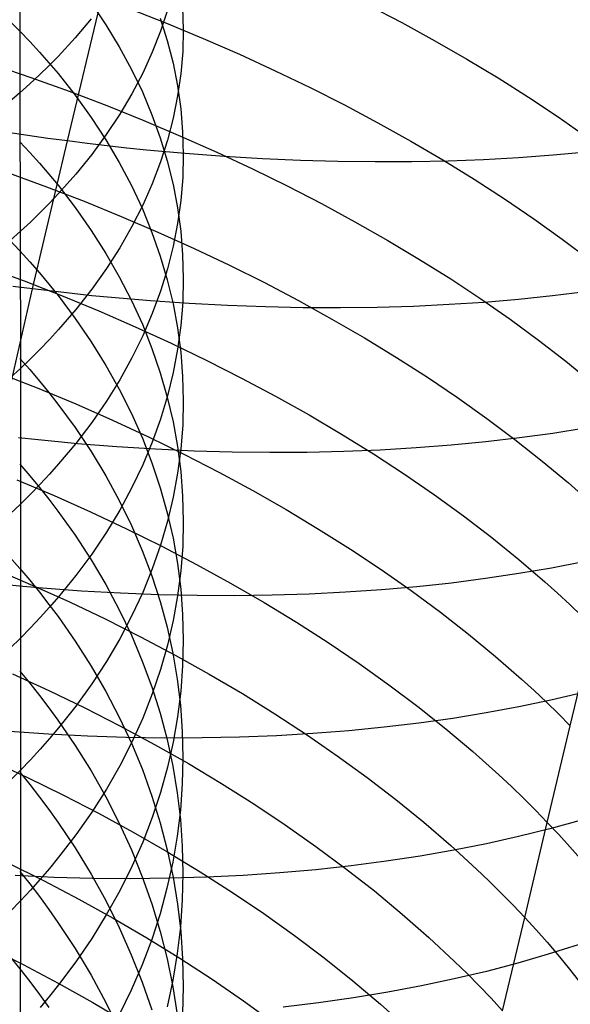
# Model space of a CAD drawing. Extents: x -383 to 1849, y -1185 to -529.
# Tile 283 of 656: x 221 to 228, y -1072 to -1061. Entities that reach past the tile are written whole.
import ezdxf

# ---------------------------------------------------------------- set-up
doc = ezdxf.new("R2010")
doc.units = 0
doc.layers.add('PREDEFINITO', color=7, linetype='CONTINUOUS')

msp = doc.modelspace()

# ---------------------------------------------------------------- linework, layer by layer
at = {"layer": 'PREDEFINITO'}
for p, q in [((221.3, -1059.742, 660.842), (221.3, -1061.418, 659.955)), ((221.87, -1061.992, 483.096), (222.293, -1060.211, 482.233)), ((222.153, -1060.342, 645.213), (222.328, -1060.603, 645.587)), ((225.457, -1060.368, 513.941), (225.859, -1060.578, 513.753)), ((222.605, -1060.408, 515.655), (223.05, -1060.584, 515.541)), ((223.063, -1060.427, 654.721), (222.979, -1060.68, 655.133)), ((223.244, -1060.392, 651.346), (223.252, -1060.658, 651.76)), ((221.176, -1060.555, 642.733), (221.3, -1060.678, 642.902)), ((222.152, -1060.531, 658.444), (221.962, -1060.758, 658.832)), ((222.328, -1060.603, 645.587), (222.488, -1060.868, 645.965)), ((222.976, -1060.523, 648.42), (223.06, -1060.792, 648.822)), ((223.05, -1060.584, 515.541), (223.489, -1060.767, 515.414)), ((225.859, -1060.578, 513.753), (226.252, -1060.794, 513.553)), ((221.3, -1060.678, 642.902), (221.42, -1060.803, 643.073)), ((222.979, -1060.68, 655.133), (222.88, -1060.932, 655.543)), ((223.252, -1060.658, 651.76), (223.245, -1060.924, 652.174)), ((221.42, -1060.803, 643.073), (221.536, -1060.929, 643.246)), ((221.962, -1060.758, 658.832), (221.757, -1060.982, 659.213)), ((223.06, -1060.792, 648.822), (223.129, -1061.063, 649.226)), ((223.489, -1060.767, 515.414), (223.921, -1060.956, 515.275)), ((226.252, -1060.794, 513.553), (226.636, -1061.014, 513.342)), ((221.536, -1060.929, 643.246), (221.648, -1061.057, 643.421)), ((222.488, -1060.868, 645.965), (222.633, -1061.136, 646.348)), ((222.88, -1060.932, 655.543), (222.767, -1061.181, 655.949)), ((223.245, -1060.924, 652.174), (223.222, -1061.189, 652.588)), ((223.921, -1060.956, 515.275), (224.347, -1061.152, 515.125)), ((220.975, -1061.078, 516.782), (221.434, -1061.234, 516.706)), ((221.757, -1060.982, 659.213), (221.648, -1061.093, 659.401)), ((221.648, -1061.057, 643.421), (221.757, -1061.185, 643.597)), ((223.129, -1061.063, 649.226), (223.183, -1061.335, 649.632)), ((226.636, -1061.014, 513.342), (227.009, -1061.239, 513.119)), ((221.536, -1061.202, 659.588), (221.42, -1061.311, 659.772)), ((221.648, -1061.093, 659.401), (221.536, -1061.202, 659.588)), ((221.757, -1061.185, 643.597), (221.963, -1061.445, 643.955)), ((222.633, -1061.136, 646.348), (222.763, -1061.406, 646.735)), ((222.767, -1061.181, 655.949), (222.637, -1061.429, 656.351)), ((223.222, -1061.189, 652.588), (223.184, -1061.454, 653)), ((224.347, -1061.152, 515.125), (224.764, -1061.354, 514.962)), ((221.42, -1061.311, 659.772), (221.3, -1061.418, 659.955)), ((221.434, -1061.234, 516.706), (221.889, -1061.398, 516.617)), ((227.009, -1061.239, 513.119), (227.373, -1061.469, 512.886)), ((221.3, -1061.418, 659.955), (221.177, -1061.525, 660.136)), ((221.3, -1061.418, 659.955), (221.308, -1064.709, 658.073)), ((221.889, -1061.398, 516.617), (222.339, -1061.569, 516.516)), ((222.637, -1061.429, 656.351), (222.493, -1061.673, 656.75)), ((222.763, -1061.406, 646.735), (222.877, -1061.679, 647.126)), ((223.183, -1061.335, 649.632), (223.221, -1061.608, 650.039)), ((224.764, -1061.354, 514.962), (225.174, -1061.562, 514.788)), ((221.963, -1061.445, 643.955), (222.153, -1061.71, 644.318)), ((223.184, -1061.454, 653), (223.131, -1061.718, 653.412)), ((227.373, -1061.469, 512.886), (227.725, -1061.704, 512.641)), ((222.493, -1061.673, 656.75), (222.333, -1061.915, 657.143)), ((222.339, -1061.569, 516.516), (222.782, -1061.747, 516.403)), ((223.221, -1061.608, 650.039), (223.244, -1061.881, 650.448)), ((225.174, -1061.562, 514.788), (225.575, -1061.775, 514.602)), ((222.153, -1061.71, 644.318), (222.328, -1061.978, 644.686)), ((222.782, -1061.747, 516.403), (223.22, -1061.933, 516.278)), ((222.877, -1061.679, 647.126), (222.976, -1061.954, 647.52)), ((223.131, -1061.718, 653.412), (223.063, -1061.981, 653.821)), ((225.575, -1061.775, 514.602), (225.967, -1061.994, 514.404)), ((227.725, -1061.704, 512.641), (228.065, -1061.943, 512.385)), ((221.396, -1061.927, 483.003), (221.159, -1061.892, 482.962)), ((223.244, -1061.881, 650.448), (223.252, -1062.155, 650.857)), ((221.3, -1062.001, 642.001), (221.42, -1062.129, 642.169)), ((221.634, -1061.961, 483.048), (221.396, -1061.927, 483.003)), ((221.453, -1063.759, 483.994), (221.87, -1061.992, 483.096)), ((221.87, -1061.992, 483.096), (221.634, -1061.961, 483.048)), ((222.106, -1062.022, 483.149), (221.87, -1061.992, 483.096)), ((222.342, -1062.05, 483.205), (222.106, -1062.022, 483.149)), ((222.333, -1061.915, 657.143), (222.159, -1062.154, 657.532)), ((222.328, -1061.978, 644.686), (222.488, -1062.25, 645.059)), ((222.976, -1061.954, 647.52), (223.06, -1062.231, 647.916)), ((223.063, -1061.981, 653.821), (222.98, -1062.242, 654.229)), ((223.22, -1061.933, 516.278), (223.652, -1062.125, 516.14)), ((225.967, -1061.994, 514.404), (226.35, -1062.219, 514.195)), ((221.42, -1062.129, 642.169), (221.536, -1062.258, 642.34)), ((222.577, -1062.076, 483.265), (222.342, -1062.05, 483.205)), ((222.811, -1062.1, 483.329), (222.577, -1062.076, 483.265)), ((223.276, -1062.142, 483.468), (222.811, -1062.1, 483.329)), ((223.738, -1062.177, 483.622), (223.276, -1062.142, 483.468)), ((223.652, -1062.125, 516.14), (224.076, -1062.323, 515.991)), ((228.067, -1062.126, 485.888), (227.664, -1062.163, 485.607)), ((221.536, -1062.258, 642.34), (221.648, -1062.389, 642.512)), ((222.159, -1062.154, 657.532), (221.969, -1062.389, 657.915)), ((222.488, -1062.25, 645.059), (222.633, -1062.525, 645.437)), ((222.98, -1062.242, 654.229), (222.881, -1062.502, 654.633)), ((223.06, -1062.231, 647.916), (223.129, -1062.51, 648.315)), ((223.252, -1062.155, 650.857), (223.245, -1062.429, 651.265)), ((224.196, -1062.205, 483.79), (223.738, -1062.177, 483.622)), ((224.65, -1062.225, 483.972), (224.196, -1062.205, 483.79)), ((225.098, -1062.237, 484.167), (224.65, -1062.225, 483.972)), ((225.542, -1062.243, 484.376), (225.098, -1062.237, 484.167)), ((225.979, -1062.241, 484.598), (225.542, -1062.243, 484.376)), ((226.411, -1062.232, 484.832), (225.979, -1062.241, 484.598)), ((226.35, -1062.219, 514.195), (226.723, -1062.448, 513.975)), ((226.836, -1062.216, 485.078), (226.411, -1062.232, 484.832)), ((227.254, -1062.193, 485.337), (226.836, -1062.216, 485.078)), ((227.664, -1062.163, 485.607), (227.254, -1062.193, 485.337)), ((221.165, -1062.373, 517.587), (221.619, -1062.539, 517.499)), ((224.076, -1062.323, 515.991), (224.492, -1062.528, 515.831)), ((221.648, -1062.389, 642.512), (221.757, -1062.521, 642.686)), ((221.969, -1062.389, 657.915), (221.763, -1062.62, 658.292)), ((223.245, -1062.429, 651.265), (223.222, -1062.703, 651.674)), ((226.723, -1062.448, 513.975), (227.085, -1062.682, 513.744)), ((221.619, -1062.539, 517.499), (222.068, -1062.712, 517.4)), ((221.757, -1062.521, 642.686), (221.963, -1062.788, 643.038)), ((222.633, -1062.525, 645.437), (222.763, -1062.803, 645.819)), ((222.881, -1062.502, 654.633), (222.767, -1062.759, 655.034)), ((223.129, -1062.51, 648.315), (223.183, -1062.79, 648.716)), ((224.492, -1062.528, 515.831), (224.901, -1062.739, 515.658)), ((221.763, -1062.62, 658.292), (221.655, -1062.735, 658.478)), ((222.068, -1062.712, 517.4), (222.512, -1062.893, 517.288)), ((223.222, -1062.703, 651.674), (223.184, -1062.976, 652.081)), ((227.085, -1062.682, 513.744), (227.436, -1062.922, 513.503)), ((221.543, -1062.848, 658.662), (221.427, -1062.96, 658.845)), ((221.655, -1062.735, 658.478), (221.543, -1062.848, 658.662)), ((221.963, -1062.788, 643.038), (222.153, -1063.06, 643.395)), ((222.767, -1062.759, 655.034), (222.638, -1063.014, 655.432)), ((222.763, -1062.803, 645.819), (222.877, -1063.084, 646.204)), ((223.183, -1062.79, 648.716), (223.221, -1063.071, 649.118)), ((224.901, -1062.739, 515.658), (225.3, -1062.956, 515.474)), ((221.427, -1062.96, 658.845), (221.307, -1063.071, 659.025)), ((222.512, -1062.893, 517.288), (222.949, -1063.08, 517.164)), ((225.3, -1062.956, 515.474), (225.691, -1063.179, 515.279)), ((227.436, -1062.922, 513.503), (227.775, -1063.165, 513.25)), ((221.307, -1063.071, 659.025), (221.184, -1063.181, 659.204)), ((222.153, -1063.06, 643.395), (222.328, -1063.335, 643.758)), ((222.638, -1063.014, 655.432), (222.494, -1063.267, 655.825)), ((222.877, -1063.084, 646.204), (222.976, -1063.367, 646.592)), ((222.949, -1063.08, 517.164), (223.38, -1063.275, 517.028)), ((223.184, -1062.976, 652.081), (223.131, -1063.248, 652.487)), ((223.221, -1063.071, 649.118), (223.244, -1063.352, 649.521)), ((221.176, -1063.173, 640.909), (221.3, -1063.304, 641.074)), ((225.691, -1063.179, 515.279), (226.072, -1063.407, 515.073)), ((227.775, -1063.165, 513.25), (228.103, -1063.413, 512.987)), ((221.3, -1063.304, 641.074), (221.42, -1063.435, 641.24)), ((222.494, -1063.267, 655.825), (222.334, -1063.516, 656.214)), ((223.131, -1063.248, 652.487), (223.063, -1063.519, 652.892)), ((223.38, -1063.275, 517.028), (223.803, -1063.476, 516.881)), ((221.42, -1063.435, 641.24), (221.536, -1063.568, 641.408)), ((222.328, -1063.335, 643.758), (222.488, -1063.614, 644.126)), ((222.976, -1063.367, 646.592), (223.06, -1063.652, 646.983)), ((223.244, -1063.352, 649.521), (223.252, -1063.634, 649.924)), ((226.072, -1063.407, 515.073), (226.443, -1063.64, 514.856)), ((220.897, -1063.497, 518.488), (221.351, -1063.664, 518.402)), ((222.334, -1063.516, 656.214), (222.159, -1063.763, 656.598)), ((223.063, -1063.519, 652.892), (222.979, -1063.788, 653.294)), ((223.803, -1063.476, 516.881), (224.219, -1063.684, 516.722)), ((221.351, -1063.664, 518.402), (221.8, -1063.839, 518.303)), ((221.536, -1063.568, 641.408), (221.648, -1063.702, 641.577)), ((222.488, -1063.614, 644.126), (222.633, -1063.897, 644.498)), ((223.06, -1063.652, 646.983), (223.129, -1063.938, 647.377)), ((223.252, -1063.634, 649.924), (223.245, -1063.916, 650.327)), ((226.443, -1063.64, 514.856), (226.804, -1063.879, 514.627)), ((221.049, -1065.51, 484.93), (221.453, -1063.759, 483.994)), ((221.453, -1063.759, 483.994), (221.216, -1063.729, 483.946)), ((221.689, -1063.788, 484.046), (221.453, -1063.759, 483.994)), ((221.648, -1063.702, 641.577), (221.757, -1063.837, 641.748)), ((221.924, -1063.815, 484.102), (221.689, -1063.788, 484.046)), ((222.159, -1063.763, 656.598), (221.969, -1064.005, 656.976)), ((222.979, -1063.788, 653.294), (222.881, -1064.055, 653.693)), ((224.219, -1063.684, 516.722), (224.626, -1063.898, 516.552)), ((221.757, -1063.837, 641.748), (221.962, -1064.111, 642.095)), ((221.8, -1063.839, 518.303), (222.243, -1064.022, 518.193)), ((222.159, -1063.84, 484.161), (221.924, -1063.815, 484.102)), ((222.393, -1063.862, 484.225), (222.159, -1063.84, 484.161)), ((222.859, -1063.902, 484.362), (222.393, -1063.862, 484.225)), ((222.633, -1063.897, 644.498), (222.763, -1064.182, 644.874)), ((223.322, -1063.934, 484.514), (222.859, -1063.902, 484.362)), ((224.626, -1063.898, 516.552), (225.025, -1064.119, 516.37)), ((226.804, -1063.879, 514.627), (227.153, -1064.122, 514.388)), ((227.254, -1063.885, 486.478), (226.842, -1063.92, 486.211)), ((227.657, -1063.843, 486.756), (227.254, -1063.885, 486.478)), ((228.053, -1063.794, 487.045), (227.657, -1063.843, 486.756)), ((221.969, -1064.005, 656.976), (221.764, -1064.244, 657.348)), ((222.243, -1064.022, 518.193), (222.679, -1064.212, 518.071)), ((223.129, -1063.938, 647.377), (223.183, -1064.226, 647.772)), ((223.245, -1063.916, 650.327), (223.222, -1064.198, 650.73)), ((223.78, -1063.959, 484.68), (223.322, -1063.934, 484.514)), ((224.234, -1063.975, 484.86), (223.78, -1063.959, 484.68)), ((224.683, -1063.985, 485.054), (224.234, -1063.975, 484.86)), ((225.127, -1063.986, 485.26), (224.683, -1063.985, 485.054)), ((225.566, -1063.981, 485.48), (225.127, -1063.986, 485.26)), ((225.998, -1063.968, 485.712), (225.566, -1063.981, 485.48)), ((226.424, -1063.947, 485.955), (225.998, -1063.968, 485.712)), ((226.842, -1063.92, 486.211), (226.424, -1063.947, 485.955)), ((221.962, -1064.111, 642.095), (222.153, -1064.39, 642.447)), ((222.881, -1064.055, 653.693), (222.767, -1064.321, 654.089)), ((225.025, -1064.119, 516.37), (225.415, -1064.345, 516.177)), ((227.153, -1064.122, 514.388), (227.491, -1064.371, 514.139)), ((221.764, -1064.244, 657.348), (221.656, -1064.362, 657.532)), ((222.679, -1064.212, 518.071), (223.109, -1064.409, 517.937)), ((222.763, -1064.182, 644.874), (222.877, -1064.471, 645.254)), ((223.183, -1064.226, 647.772), (223.221, -1064.515, 648.168)), ((223.222, -1064.198, 650.73), (223.184, -1064.479, 651.132)), ((221.656, -1064.362, 657.532), (221.543, -1064.479, 657.714)), ((222.767, -1064.321, 654.089), (222.638, -1064.584, 654.482)), ((225.415, -1064.345, 516.177), (225.795, -1064.577, 515.974)), ((227.491, -1064.371, 514.139), (227.817, -1064.623, 513.878)), ((221.543, -1064.479, 657.714), (221.427, -1064.595, 657.894)), ((222.153, -1064.39, 642.447), (222.328, -1064.673, 642.805)), ((222.877, -1064.471, 645.254), (222.977, -1064.761, 645.637)), ((223.109, -1064.409, 517.937), (223.532, -1064.613, 517.791)), ((223.184, -1064.479, 651.132), (223.131, -1064.759, 651.533)), ((221.299, -1064.589, 640.121), (221.419, -1064.724, 640.285)), ((221.427, -1064.595, 657.894), (221.308, -1064.709, 658.073)), ((222.638, -1064.584, 654.482), (222.493, -1064.844, 654.87)), ((223.221, -1064.515, 648.168), (223.244, -1064.804, 648.565)), ((223.532, -1064.613, 517.791), (223.947, -1064.824, 517.635)), ((225.795, -1064.577, 515.974), (226.165, -1064.815, 515.759)), ((221.308, -1064.709, 658.073), (221.184, -1064.823, 658.25)), ((221.308, -1064.709, 658.073), (221.307, -1066.33, 657.089)), ((221.419, -1064.724, 640.285), (221.535, -1064.86, 640.45)), ((222.328, -1064.673, 642.805), (222.488, -1064.959, 643.167)), ((227.817, -1064.623, 513.878), (228.131, -1064.881, 513.608)), ((221.078, -1064.773, 519.322), (221.527, -1064.95, 519.225)), ((222.493, -1064.844, 654.87), (222.334, -1065.101, 655.254)), ((222.977, -1064.761, 645.637), (223.061, -1065.054, 646.022)), ((223.131, -1064.759, 651.533), (223.063, -1065.037, 651.932)), ((223.244, -1064.804, 648.565), (223.252, -1065.094, 648.963)), ((223.947, -1064.824, 517.635), (224.354, -1065.041, 517.467)), ((226.165, -1064.815, 515.759), (226.525, -1065.058, 515.533)), ((221.527, -1064.95, 519.225), (221.97, -1065.134, 519.116)), ((221.535, -1064.86, 640.45), (221.648, -1064.998, 640.617)), ((222.488, -1064.959, 643.167), (222.633, -1065.249, 643.534)), ((221.648, -1064.998, 640.617), (221.756, -1065.136, 640.786)), ((223.063, -1065.037, 651.932), (222.979, -1065.314, 652.329)), ((223.061, -1065.054, 646.022), (223.129, -1065.348, 646.409)), ((224.354, -1065.041, 517.467), (224.752, -1065.265, 517.287)), ((226.525, -1065.058, 515.533), (226.873, -1065.306, 515.297)), ((221.756, -1065.136, 640.786), (221.962, -1065.417, 641.127)), ((221.97, -1065.134, 519.116), (222.406, -1065.326, 518.996)), ((222.334, -1065.101, 655.254), (222.159, -1065.355, 655.633)), ((223.252, -1065.094, 648.963), (223.245, -1065.383, 649.361)), ((222.633, -1065.249, 643.534), (222.763, -1065.542, 643.904)), ((222.979, -1065.314, 652.329), (222.881, -1065.59, 652.723)), ((224.752, -1065.265, 517.287), (225.141, -1065.495, 517.097)), ((226.873, -1065.306, 515.297), (227.21, -1065.558, 515.051)), ((221.962, -1065.417, 641.127), (222.152, -1065.703, 641.474)), ((222.159, -1065.355, 655.633), (221.969, -1065.605, 656.006)), ((222.406, -1065.326, 518.996), (222.836, -1065.526, 518.864)), ((223.129, -1065.348, 646.409), (223.183, -1065.643, 646.799)), ((223.245, -1065.383, 649.361), (223.222, -1065.673, 649.758)), ((228.049, -1065.424, 488.253), (227.662, -1065.486, 487.956)), ((221.521, -1065.563, 485.036), (221.285, -1065.537, 484.981)), ((222.763, -1065.542, 643.904), (222.877, -1065.838, 644.278)), ((222.836, -1065.526, 518.864), (223.259, -1065.733, 518.721)), ((225.141, -1065.495, 517.097), (225.521, -1065.731, 516.896)), ((227.265, -1065.54, 487.669), (226.861, -1065.588, 487.393)), ((227.662, -1065.486, 487.956), (227.265, -1065.54, 487.669)), ((221.757, -1065.587, 485.095), (221.521, -1065.563, 485.036)), ((221.991, -1065.609, 485.158), (221.757, -1065.587, 485.095)), ((221.969, -1065.605, 656.006), (221.764, -1065.851, 656.374)), ((222.458, -1065.646, 485.295), (221.991, -1065.609, 485.158)), ((222.921, -1065.675, 485.445), (222.458, -1065.646, 485.295)), ((222.881, -1065.59, 652.723), (222.767, -1065.863, 653.113)), ((223.183, -1065.643, 646.799), (223.221, -1065.94, 647.189)), ((223.222, -1065.673, 649.758), (223.184, -1065.962, 650.155)), ((226.029, -1065.66, 486.875), (225.602, -1065.685, 486.633)), ((226.448, -1065.628, 487.129), (226.029, -1065.66, 486.875)), ((226.861, -1065.588, 487.393), (226.448, -1065.628, 487.129)), ((227.21, -1065.558, 515.051), (227.534, -1065.816, 514.794)), ((222.152, -1065.703, 641.474), (222.327, -1065.993, 641.826)), ((223.38, -1065.696, 485.61), (222.921, -1065.675, 485.445)), ((223.259, -1065.733, 518.721), (223.674, -1065.947, 518.566)), ((223.835, -1065.709, 485.789), (223.38, -1065.696, 485.61)), ((224.285, -1065.715, 485.981), (223.835, -1065.709, 485.789)), ((224.73, -1065.713, 486.185), (224.285, -1065.715, 485.981)), ((225.169, -1065.703, 486.403), (224.73, -1065.713, 486.185)), ((225.602, -1065.685, 486.633), (225.169, -1065.703, 486.403)), ((225.521, -1065.731, 516.896), (225.89, -1065.972, 516.684)), ((221.299, -1065.855, 639.143), (221.419, -1065.993, 639.304)), ((221.764, -1065.851, 656.374), (221.655, -1065.973, 656.555)), ((222.767, -1065.863, 653.113), (222.638, -1066.133, 653.501)), ((222.877, -1065.838, 644.278), (222.976, -1066.136, 644.655)), ((227.534, -1065.816, 514.794), (227.847, -1066.078, 514.527)), ((221.419, -1065.993, 639.304), (221.535, -1066.132, 639.467)), ((221.655, -1065.973, 656.555), (221.543, -1066.093, 656.735)), ((222.327, -1065.993, 641.826), (222.487, -1066.287, 642.183)), ((223.184, -1065.962, 650.155), (223.131, -1066.249, 650.55)), ((223.221, -1065.94, 647.189), (223.244, -1066.237, 647.581)), ((223.674, -1065.947, 518.566), (224.081, -1066.167, 518.401)), ((225.89, -1065.972, 516.684), (226.248, -1066.219, 516.462)), ((221.267, -1066.041, 520.173), (221.709, -1066.228, 520.065)), ((221.543, -1066.093, 656.735), (221.427, -1066.212, 656.913)), ((221.535, -1066.132, 639.467), (221.648, -1066.273, 639.631)), ((222.638, -1066.133, 653.501), (222.493, -1066.401, 653.884)), ((222.976, -1066.136, 644.655), (223.06, -1066.436, 645.034)), ((227.847, -1066.078, 514.527), (227.998, -1066.211, 514.389)), ((221.427, -1066.212, 656.913), (221.307, -1066.33, 657.089)), ((221.709, -1066.228, 520.065), (222.146, -1066.422, 519.946)), ((223.131, -1066.249, 650.55), (223.063, -1066.536, 650.943)), ((223.244, -1066.237, 647.581), (223.252, -1066.535, 647.973)), ((224.081, -1066.167, 518.401), (224.479, -1066.394, 518.224)), ((226.248, -1066.219, 516.462), (226.596, -1066.472, 516.229)), ((221.307, -1066.33, 657.089), (221.184, -1066.447, 657.263)), ((221.307, -1066.33, 657.089), (221.308, -1067.931, 656.073)), ((221.648, -1066.273, 639.631), (221.756, -1066.415, 639.797)), ((222.487, -1066.287, 642.183), (222.632, -1066.584, 642.544)), ((221.756, -1066.415, 639.797), (221.962, -1066.703, 640.133)), ((222.146, -1066.422, 519.946), (222.575, -1066.624, 519.816)), ((222.493, -1066.401, 653.884), (222.334, -1066.666, 654.263)), ((223.06, -1066.436, 645.034), (223.129, -1066.738, 645.416)), ((224.479, -1066.394, 518.224), (224.867, -1066.628, 518.037)), ((226.596, -1066.472, 516.229), (226.932, -1066.729, 515.986)), ((222.632, -1066.584, 642.544), (222.761, -1066.885, 642.909)), ((223.063, -1066.536, 650.943), (222.979, -1066.821, 651.334)), ((223.252, -1066.535, 647.973), (223.245, -1066.832, 648.365)), ((221.962, -1066.703, 640.133), (222.152, -1066.995, 640.474)), ((222.334, -1066.666, 654.263), (222.159, -1066.927, 654.636)), ((222.575, -1066.624, 519.816), (222.997, -1066.834, 519.675)), ((224.867, -1066.628, 518.037), (225.246, -1066.867, 517.839)), ((226.932, -1066.729, 515.986), (227.255, -1066.992, 515.732)), ((222.979, -1066.821, 651.334), (222.881, -1067.104, 651.723)), ((222.997, -1066.834, 519.675), (223.411, -1067.051, 519.523)), ((223.129, -1066.738, 645.416), (223.183, -1067.041, 645.799)), ((223.245, -1066.832, 648.365), (223.222, -1067.129, 648.756)), ((221.176, -1066.96, 637.983), (221.3, -1067.1, 638.14)), ((222.159, -1066.927, 654.636), (221.969, -1067.184, 655.005)), ((222.761, -1066.885, 642.909), (222.875, -1067.188, 643.277)), ((225.246, -1066.867, 517.839), (225.615, -1067.113, 517.63)), ((222.152, -1066.995, 640.474), (222.327, -1067.292, 640.82)), ((223.183, -1067.041, 645.799), (223.221, -1067.345, 646.184)), ((223.411, -1067.051, 519.523), (223.817, -1067.274, 519.36)), ((227.255, -1066.992, 515.732), (227.566, -1067.259, 515.469)), ((228.026, -1067.02, 489.491), (227.645, -1067.094, 489.187)), ((221.015, -1067.113, 521.144), (221.457, -1067.301, 521.038)), ((221.3, -1067.1, 638.14), (221.42, -1067.241, 638.298)), ((221.969, -1067.184, 655.005), (221.764, -1067.438, 655.367)), ((222.881, -1067.104, 651.723), (222.767, -1067.385, 652.108)), ((222.875, -1067.188, 643.277), (222.974, -1067.494, 643.649)), ((223.222, -1067.129, 648.756), (223.184, -1067.426, 649.147)), ((225.615, -1067.113, 517.63), (225.973, -1067.364, 517.411)), ((227.256, -1067.161, 488.893), (226.858, -1067.221, 488.609)), ((227.645, -1067.094, 489.187), (227.256, -1067.161, 488.893)), ((221.335, -1067.315, 486.058), (221.1, -1067.292, 486)), ((221.57, -1067.335, 486.121), (221.335, -1067.315, 486.058)), ((221.42, -1067.241, 638.298), (221.536, -1067.384, 638.458)), ((221.457, -1067.301, 521.038), (221.893, -1067.498, 520.921)), ((222.327, -1067.292, 640.82), (222.487, -1067.593, 641.171)), ((223.817, -1067.274, 519.36), (224.215, -1067.505, 519.186)), ((226.038, -1067.318, 488.073), (225.617, -1067.355, 487.822)), ((226.452, -1067.273, 488.336), (226.038, -1067.318, 488.073)), ((226.858, -1067.221, 488.609), (226.452, -1067.273, 488.336)), ((227.566, -1067.259, 515.469), (227.717, -1067.394, 515.333)), ((221.536, -1067.384, 638.458), (221.648, -1067.528, 638.619)), ((222.037, -1067.37, 486.256), (221.57, -1067.335, 486.121)), ((221.764, -1067.438, 655.367), (221.655, -1067.563, 655.546)), ((222.501, -1067.396, 486.405), (222.037, -1067.37, 486.256)), ((222.961, -1067.414, 486.569), (222.501, -1067.396, 486.405)), ((222.767, -1067.385, 652.108), (222.638, -1067.663, 652.49)), ((223.417, -1067.424, 486.746), (222.961, -1067.414, 486.569)), ((223.184, -1067.426, 649.147), (223.131, -1067.722, 649.536)), ((223.221, -1067.345, 646.184), (223.244, -1067.65, 646.569)), ((223.868, -1067.426, 486.936), (223.417, -1067.424, 486.746)), ((224.314, -1067.42, 487.139), (223.868, -1067.426, 486.936)), ((224.754, -1067.406, 487.354), (224.314, -1067.42, 487.139)), ((225.189, -1067.384, 487.582), (224.754, -1067.406, 487.354)), ((225.617, -1067.355, 487.822), (225.189, -1067.384, 487.582)), ((225.973, -1067.364, 517.411), (226.32, -1067.621, 517.182)), ((227.717, -1067.394, 515.333), (227.864, -1067.531, 515.195)), ((221.648, -1067.528, 638.619), (221.757, -1067.673, 638.782)), ((221.893, -1067.498, 520.921), (222.321, -1067.703, 520.793)), ((222.974, -1067.494, 643.649), (223.058, -1067.802, 644.023)), ((224.215, -1067.505, 519.186), (224.603, -1067.742, 519.001)), ((227.864, -1067.531, 515.195), (228.008, -1067.668, 515.055)), ((221.655, -1067.563, 655.546), (221.543, -1067.687, 655.724)), ((221.757, -1067.673, 638.782), (221.962, -1067.967, 639.112)), ((222.487, -1067.593, 641.171), (222.632, -1067.897, 641.526)), ((222.638, -1067.663, 652.49), (222.493, -1067.938, 652.868)), ((223.244, -1067.65, 646.569), (223.252, -1067.955, 646.955)), ((226.32, -1067.621, 517.182), (226.656, -1067.883, 516.942)), ((221.543, -1067.687, 655.724), (221.427, -1067.809, 655.899)), ((222.321, -1067.703, 520.793), (222.743, -1067.915, 520.654)), ((223.131, -1067.722, 649.536), (223.063, -1068.016, 649.924)), ((224.603, -1067.742, 519.001), (224.981, -1067.985, 518.806)), ((221.427, -1067.809, 655.899), (221.308, -1067.931, 656.073)), ((222.632, -1067.897, 641.526), (222.761, -1068.205, 641.885)), ((223.058, -1067.802, 644.023), (223.126, -1068.111, 644.399)), ((226.656, -1067.883, 516.942), (226.979, -1068.15, 516.692)), ((227.87, -1068.979, 515.884), (228.149, -1067.806, 514.912)), ((221.308, -1067.931, 656.073), (221.184, -1068.051, 656.245)), ((221.308, -1067.931, 656.073), (221.307, -1069.51, 655.026)), ((221.962, -1067.967, 639.112), (222.153, -1068.266, 639.447)), ((222.493, -1067.938, 652.868), (222.334, -1068.21, 653.241)), ((222.743, -1067.915, 520.654), (223.156, -1068.134, 520.504)), ((223.063, -1068.016, 649.924), (222.98, -1068.308, 650.309)), ((223.252, -1067.955, 646.955), (223.244, -1068.261, 647.341)), ((224.981, -1067.985, 518.806), (225.349, -1068.234, 518.6)), ((223.126, -1068.111, 644.399), (223.179, -1068.422, 644.776)), ((223.156, -1068.134, 520.504), (223.561, -1068.361, 520.343)), ((222.334, -1068.21, 653.241), (222.159, -1068.478, 653.61)), ((222.761, -1068.205, 641.885), (222.875, -1068.515, 642.247)), ((223.244, -1068.261, 647.341), (223.222, -1068.566, 647.727)), ((225.349, -1068.234, 518.6), (225.706, -1068.489, 518.384)), ((226.979, -1068.15, 516.692), (227.289, -1068.421, 516.433)), ((221.213, -1068.358, 522.031), (221.648, -1068.557, 521.916)), ((221.299, -1068.327, 637.113), (221.419, -1068.471, 637.269)), ((222.153, -1068.266, 639.447), (222.328, -1068.57, 639.787)), ((222.98, -1068.308, 650.309), (222.881, -1068.599, 650.692)), ((223.561, -1068.361, 520.343), (223.958, -1068.595, 520.172)), ((221.419, -1068.471, 637.269), (221.535, -1068.617, 637.426)), ((222.159, -1068.478, 653.61), (221.969, -1068.743, 653.973)), ((223.179, -1068.422, 644.776), (223.217, -1068.734, 645.155)), ((225.706, -1068.489, 518.384), (226.052, -1068.75, 518.158)), ((227.289, -1068.421, 516.433), (227.439, -1068.559, 516.299)), ((221.648, -1068.557, 521.916), (222.076, -1068.764, 521.789)), ((222.328, -1068.57, 639.787), (222.488, -1068.877, 640.132)), ((222.881, -1068.599, 650.692), (222.767, -1068.887, 651.072)), ((222.875, -1068.515, 642.247), (222.974, -1068.828, 642.613)), ((223.222, -1068.566, 647.727), (223.184, -1068.87, 648.112)), ((223.958, -1068.595, 520.172), (224.345, -1068.835, 519.99)), ((227.439, -1068.559, 516.299), (227.586, -1068.698, 516.164)), ((228.011, -1068.585, 490.757), (227.639, -1068.673, 490.447)), ((221.535, -1068.617, 637.426), (221.648, -1068.764, 637.584)), ((227.639, -1068.673, 490.447), (227.258, -1068.752, 490.147)), ((227.586, -1068.698, 516.164), (227.73, -1068.838, 516.025)), ((221.648, -1068.764, 637.584), (221.756, -1068.912, 637.744)), ((221.969, -1068.743, 653.973), (221.764, -1069.003, 654.331)), ((222.076, -1068.764, 521.789), (222.496, -1068.979, 521.652)), ((222.974, -1068.828, 642.613), (223.058, -1069.144, 642.98)), ((223.217, -1068.734, 645.155), (223.24, -1069.047, 645.535)), ((224.345, -1068.835, 519.99), (224.722, -1069.082, 519.797)), ((226.052, -1068.75, 518.158), (226.386, -1069.017, 517.922)), ((226.868, -1068.825, 489.856), (226.469, -1068.89, 489.576)), ((227.258, -1068.752, 490.147), (226.868, -1068.825, 489.856)), ((227.73, -1068.838, 516.025), (227.87, -1068.979, 515.884)), ((221.756, -1068.912, 637.744), (221.962, -1069.213, 638.068)), ((222.488, -1068.877, 640.132), (222.633, -1069.188, 640.481)), ((222.767, -1068.887, 651.072), (222.638, -1069.173, 651.448)), ((223.184, -1068.87, 648.112), (223.131, -1069.173, 648.495)), ((226.063, -1068.947, 489.306), (225.648, -1068.996, 489.047)), ((226.469, -1068.89, 489.576), (226.063, -1068.947, 489.306)), ((221.643, -1069.08, 487.254), (221.176, -1069.047, 487.12)), ((222.108, -1069.103, 487.401), (221.643, -1069.08, 487.254)), ((221.764, -1069.003, 654.331), (221.655, -1069.132, 654.507)), ((222.496, -1068.979, 521.652), (222.908, -1069.201, 521.504)), ((223.24, -1069.047, 645.535), (223.248, -1069.36, 645.915)), ((224.798, -1069.071, 488.562), (224.363, -1069.097, 488.337)), ((224.722, -1069.082, 519.797), (225.089, -1069.336, 519.594)), ((225.227, -1069.038, 488.799), (224.798, -1069.071, 488.562)), ((225.648, -1068.996, 489.047), (225.227, -1069.038, 488.799)), ((226.386, -1069.017, 517.922), (226.708, -1069.288, 517.676)), ((227.596, -1070.133, 516.88), (227.87, -1068.979, 515.884)), ((221.655, -1069.132, 654.507), (221.543, -1069.259, 654.682)), ((222.568, -1069.119, 487.562), (222.108, -1069.103, 487.401)), ((222.638, -1069.173, 651.448), (222.494, -1069.456, 651.82)), ((223.024, -1069.126, 487.737), (222.568, -1069.119, 487.562)), ((222.633, -1069.188, 640.481), (222.763, -1069.502, 640.833)), ((222.908, -1069.201, 521.504), (223.312, -1069.431, 521.346)), ((223.476, -1069.124, 487.924), (223.024, -1069.126, 487.737)), ((223.058, -1069.144, 642.98), (223.126, -1069.461, 643.35)), ((223.131, -1069.173, 648.495), (223.063, -1069.475, 648.877)), ((223.922, -1069.115, 488.124), (223.476, -1069.124, 487.924)), ((224.363, -1069.097, 488.337), (223.922, -1069.115, 488.124)), ((221.543, -1069.259, 654.682), (221.427, -1069.386, 654.855)), ((221.962, -1069.213, 638.068), (222.152, -1069.519, 638.398)), ((226.708, -1069.288, 517.676), (227.018, -1069.565, 517.421)), ((220.959, -1069.397, 523.039), (221.394, -1069.598, 522.926)), ((221.427, -1069.386, 654.855), (221.307, -1069.51, 655.026)), ((223.248, -1069.36, 645.915), (223.24, -1069.673, 646.296)), ((223.312, -1069.431, 521.346), (223.707, -1069.668, 521.177)), ((225.089, -1069.336, 519.594), (225.445, -1069.595, 519.382)), ((221.307, -1069.51, 655.026), (221.184, -1069.634, 655.196)), ((221.299, -1069.534, 636.061), (221.419, -1069.681, 636.214)), ((221.307, -1069.51, 655.026), (221.308, -1071.07, 653.947)), ((222.152, -1069.519, 638.398), (222.327, -1069.829, 638.732)), ((222.494, -1069.456, 651.82), (222.334, -1069.735, 652.188)), ((222.763, -1069.502, 640.833), (222.877, -1069.82, 641.189)), ((223.063, -1069.475, 648.877), (222.979, -1069.775, 649.256)), ((223.126, -1069.461, 643.35), (223.18, -1069.779, 643.721)), ((221.394, -1069.598, 522.926), (221.821, -1069.807, 522.802)), ((223.24, -1069.673, 646.296), (223.217, -1069.986, 646.675)), ((223.707, -1069.668, 521.177), (224.093, -1069.912, 520.998)), ((225.445, -1069.595, 519.382), (225.789, -1069.861, 519.159)), ((227.018, -1069.565, 517.421), (227.167, -1069.705, 517.289)), ((221.419, -1069.681, 636.214), (221.535, -1069.83, 636.368)), ((222.334, -1069.735, 652.188), (222.159, -1070.011, 652.551)), ((222.979, -1069.775, 649.256), (222.881, -1070.073, 649.633)), ((223.18, -1069.779, 643.721), (223.218, -1070.098, 644.094)), ((227.167, -1069.705, 517.289), (227.314, -1069.847, 517.155)), ((221.535, -1069.83, 636.368), (221.648, -1069.98, 636.523)), ((221.821, -1069.807, 522.802), (222.241, -1070.024, 522.667)), ((222.327, -1069.829, 638.732), (222.487, -1070.144, 639.071)), ((222.877, -1069.82, 641.189), (222.976, -1070.14, 641.547)), ((225.789, -1069.861, 519.159), (226.122, -1070.132, 518.926)), ((227.314, -1069.847, 517.155), (227.457, -1069.989, 517.019)), ((221.648, -1069.98, 636.523), (221.756, -1070.132, 636.68)), ((222.159, -1070.011, 652.551), (221.969, -1070.282, 652.909)), ((222.241, -1070.024, 522.667), (222.654, -1070.25, 522.522)), ((223.217, -1069.986, 646.675), (223.179, -1070.298, 647.054)), ((224.093, -1069.912, 520.998), (224.469, -1070.162, 520.808)), ((227.457, -1069.989, 517.019), (227.596, -1070.133, 516.88)), ((221.756, -1070.132, 636.68), (221.962, -1070.439, 636.999)), ((222.487, -1070.144, 639.071), (222.632, -1070.462, 639.414)), ((222.881, -1070.073, 649.633), (222.767, -1070.369, 650.007)), ((222.976, -1070.14, 641.547), (223.06, -1070.462, 641.908)), ((223.218, -1070.098, 644.094), (223.24, -1070.419, 644.468)), ((226.122, -1070.132, 518.926), (226.443, -1070.408, 518.683)), ((227.327, -1071.268, 517.899), (227.596, -1070.133, 516.88)), ((227.596, -1070.133, 516.88), (227.732, -1070.278, 516.739)), ((227.989, -1070.11, 492.065), (227.626, -1070.21, 491.749)), ((222.654, -1070.25, 522.522), (223.057, -1070.482, 522.366)), ((224.469, -1070.162, 520.808), (224.834, -1070.42, 520.609)), ((227.626, -1070.21, 491.749), (227.253, -1070.303, 491.443)), ((221.969, -1070.282, 652.909), (221.764, -1070.55, 653.262)), ((222.767, -1070.369, 650.007), (222.637, -1070.662, 650.378)), ((223.179, -1070.298, 647.054), (223.126, -1070.609, 647.432)), ((227.253, -1070.303, 491.443), (226.871, -1070.388, 491.146)), ((227.732, -1070.278, 516.739), (227.865, -1070.424, 516.596)), ((221.962, -1070.439, 636.999), (222.152, -1070.751, 637.322)), ((222.632, -1070.462, 639.414), (222.761, -1070.784, 639.76)), ((223.057, -1070.482, 522.366), (223.452, -1070.722, 522.2)), ((223.06, -1070.462, 641.908), (223.129, -1070.786, 642.271)), ((223.24, -1070.419, 644.468), (223.248, -1070.739, 644.842)), ((224.834, -1070.42, 520.609), (225.189, -1070.683, 520.399)), ((226.479, -1070.466, 490.858), (226.08, -1070.536, 490.581)), ((226.443, -1070.408, 518.683), (226.751, -1070.69, 518.431)), ((226.871, -1070.388, 491.146), (226.479, -1070.466, 490.858)), ((227.865, -1070.424, 516.596), (227.993, -1070.57, 516.45)), ((221.764, -1070.55, 653.262), (221.656, -1070.682, 653.435)), ((223.126, -1070.609, 647.432), (223.057, -1070.919, 647.808)), ((225.672, -1070.598, 490.314), (225.256, -1070.652, 490.058)), ((226.08, -1070.536, 490.581), (225.672, -1070.598, 490.314)), ((221.159, -1070.617, 523.962), (221.585, -1070.829, 523.84)), ((221.3, -1070.718, 634.986), (221.419, -1070.868, 635.136)), ((221.656, -1070.682, 653.435), (221.543, -1070.813, 653.608)), ((222.637, -1070.662, 650.378), (222.493, -1070.952, 650.745)), ((223.452, -1070.722, 522.2), (223.838, -1070.969, 522.024)), ((224.834, -1070.698, 489.812), (224.404, -1070.737, 489.578)), ((225.256, -1070.652, 490.058), (224.834, -1070.698, 489.812)), ((225.189, -1070.683, 520.399), (225.533, -1070.952, 520.18)), ((226.751, -1070.69, 518.431), (226.9, -1070.833, 518.302)), ((221.709, -1070.79, 488.43), (221.244, -1070.769, 488.284)), ((221.543, -1070.813, 653.608), (221.428, -1070.942, 653.778)), ((221.585, -1070.829, 523.84), (222.004, -1071.049, 523.707)), ((222.17, -1070.802, 488.589), (221.709, -1070.79, 488.43)), ((222.152, -1070.751, 637.322), (222.327, -1071.068, 637.65)), ((222.627, -1070.806, 488.762), (222.17, -1070.802, 488.589)), ((223.079, -1070.801, 488.947), (222.627, -1070.806, 488.762)), ((222.761, -1070.784, 639.76), (222.875, -1071.108, 640.11)), ((223.527, -1070.788, 489.145), (223.079, -1070.801, 488.947)), ((223.129, -1070.786, 642.271), (223.182, -1071.111, 642.636)), ((223.248, -1070.739, 644.842), (223.24, -1071.06, 645.216)), ((223.968, -1070.766, 489.356), (223.527, -1070.788, 489.145)), ((224.404, -1070.737, 489.578), (223.968, -1070.766, 489.356)), ((226.9, -1070.833, 518.302), (227.046, -1070.977, 518.17)), ((221.428, -1070.942, 653.778), (221.308, -1071.07, 653.947)), ((221.419, -1070.868, 635.136), (221.536, -1071.02, 635.287)), ((222.493, -1070.952, 650.745), (222.333, -1071.239, 651.107)), ((223.057, -1070.919, 647.808), (222.974, -1071.226, 648.182)), ((225.533, -1070.952, 520.18), (225.864, -1071.228, 519.951)), ((221.308, -1071.07, 653.947), (221.184, -1071.197, 654.114)), ((221.308, -1071.07, 653.947), (221.3, -1074.131, 651.71)), ((221.536, -1071.02, 635.287), (221.648, -1071.173, 635.44)), ((222.004, -1071.049, 523.707), (222.415, -1071.276, 523.564)), ((222.327, -1071.068, 637.65), (222.487, -1071.389, 637.983)), ((223.24, -1071.06, 645.216), (223.217, -1071.38, 645.589)), ((223.838, -1070.969, 522.024), (224.213, -1071.223, 521.838)), ((227.046, -1070.977, 518.17), (227.188, -1071.122, 518.035)), ((221.648, -1071.173, 635.44), (221.756, -1071.328, 635.594)), ((222.875, -1071.108, 640.11), (222.974, -1071.435, 640.462)), ((223.182, -1071.111, 642.636), (223.221, -1071.438, 643.002)), ((227.188, -1071.122, 518.035), (227.327, -1071.268, 517.898)), ((222.333, -1071.239, 651.107), (222.159, -1071.522, 651.465)), ((222.415, -1071.276, 523.564), (222.818, -1071.512, 523.411)), ((222.974, -1071.226, 648.182), (222.875, -1071.532, 648.553)), ((224.213, -1071.223, 521.838), (224.578, -1071.484, 521.642)), ((225.864, -1071.228, 519.951), (226.183, -1071.509, 519.712)), ((227.062, -1072.383, 518.939), (227.327, -1071.268, 517.899)), ((227.327, -1071.268, 517.898), (227.462, -1071.416, 517.759)), ((221.756, -1071.328, 635.594), (221.962, -1071.641, 635.906)), ((222.487, -1071.389, 637.983), (222.631, -1071.714, 638.319)), ((222.974, -1071.435, 640.462), (223.058, -1071.765, 640.817)), ((223.217, -1071.38, 645.589), (223.179, -1071.699, 645.962)), ((223.221, -1071.438, 643.002), (223.244, -1071.765, 643.369)), ((227.462, -1071.416, 517.759), (227.593, -1071.564, 517.618)), ((222.159, -1071.522, 651.465), (221.969, -1071.8, 651.817)), ((222.875, -1071.532, 648.553), (222.761, -1071.835, 648.922)), ((222.818, -1071.512, 523.411), (223.212, -1071.755, 523.248)), ((224.578, -1071.484, 521.642), (224.933, -1071.751, 521.436)), ((226.183, -1071.509, 519.712), (226.49, -1071.795, 519.464)), ((220.915, -1071.616, 525.015), (221.341, -1071.83, 524.895)), ((221.962, -1071.641, 635.906), (222.152, -1071.96, 636.223)), ((227.593, -1071.564, 517.618), (227.721, -1071.714, 517.475)), ((227.963, -1071.595, 493.407), (227.608, -1071.709, 493.087)), ((221.176, -1071.73, 633.742), (221.3, -1071.881, 633.887)), ((222.631, -1071.714, 638.319), (222.761, -1072.042, 638.659)), ((223.058, -1071.765, 640.817), (223.126, -1072.096, 641.174)), ((223.179, -1071.699, 645.962), (223.126, -1072.018, 646.333)), ((223.212, -1071.755, 523.248), (223.596, -1072.006, 523.074)), ((223.244, -1071.765, 643.369), (223.252, -1072.092, 643.736)), ((224.933, -1071.751, 521.436), (225.276, -1072.025, 521.22)), ((227.608, -1071.709, 493.087), (227.244, -1071.815, 492.775)), ((227.721, -1071.714, 517.475), (227.846, -1071.865, 517.329)), ((221.3, -1071.881, 633.887), (221.42, -1072.035, 634.034)), ((221.341, -1071.83, 524.895), (221.76, -1072.052, 524.765)), ((221.969, -1071.8, 651.817), (221.763, -1072.075, 652.164)), ((222.761, -1071.835, 648.922), (222.631, -1072.136, 649.286)), ((226.49, -1071.795, 519.464), (226.638, -1071.94, 519.336)), ((227.244, -1071.815, 492.775), (226.87, -1071.913, 492.472)), ((227.846, -1071.865, 517.329), (228.084, -1072.169, 517.031)), ((222.152, -1071.96, 636.223), (222.327, -1072.283, 636.545)), ((223.126, -1072.018, 646.333), (223.058, -1072.335, 646.703)), ((223.596, -1072.006, 523.074), (223.97, -1072.263, 522.891)), ((225.276, -1072.025, 521.22), (225.607, -1072.304, 520.995)), ((226.486, -1072.004, 492.178), (226.093, -1072.087, 491.894)), ((226.87, -1071.913, 492.472), (226.486, -1072.004, 492.178)), ((226.638, -1071.94, 519.336), (226.783, -1072.087, 519.206)), ((221.42, -1072.035, 634.034), (221.536, -1072.189, 634.182)), ((221.763, -1072.075, 652.164), (221.655, -1072.21, 652.335)), ((221.76, -1072.052, 524.765), (222.171, -1072.283, 524.625)), ((222.631, -1072.136, 649.286), (222.487, -1072.433, 649.648)), ((222.761, -1072.042, 638.659), (222.875, -1072.374, 639.003)), ((223.126, -1072.096, 641.174), (223.18, -1072.429, 641.533)), ((223.252, -1072.092, 643.736), (223.244, -1072.42, 644.103)), ((226.093, -1072.087, 491.894), (225.692, -1072.162, 491.62)), ((226.783, -1072.087, 519.206), (226.924, -1072.234, 519.074)), ((221.536, -1072.189, 634.182), (221.648, -1072.345, 634.331)), ((221.655, -1072.21, 652.335), (221.543, -1072.344, 652.505)), ((225.283, -1072.229, 491.356), (224.867, -1072.288, 491.102)), ((225.692, -1072.162, 491.62), (225.283, -1072.229, 491.356)), ((226.924, -1072.234, 519.074), (227.062, -1072.383, 518.939)), ((222.171, -1072.283, 524.625), (222.573, -1072.522, 524.474)), ((222.327, -1072.283, 636.545), (222.487, -1072.611, 636.871)), ((223.97, -1072.263, 522.891), (224.334, -1072.528, 522.698)), ((224.867, -1072.288, 491.102), (224.443, -1072.339, 490.86)), ((225.607, -1072.304, 520.995), (225.925, -1072.59, 520.761))]:
    msp.add_line(p, q, dxfattribs=at)

doc.saveas('drawing.dxf')
